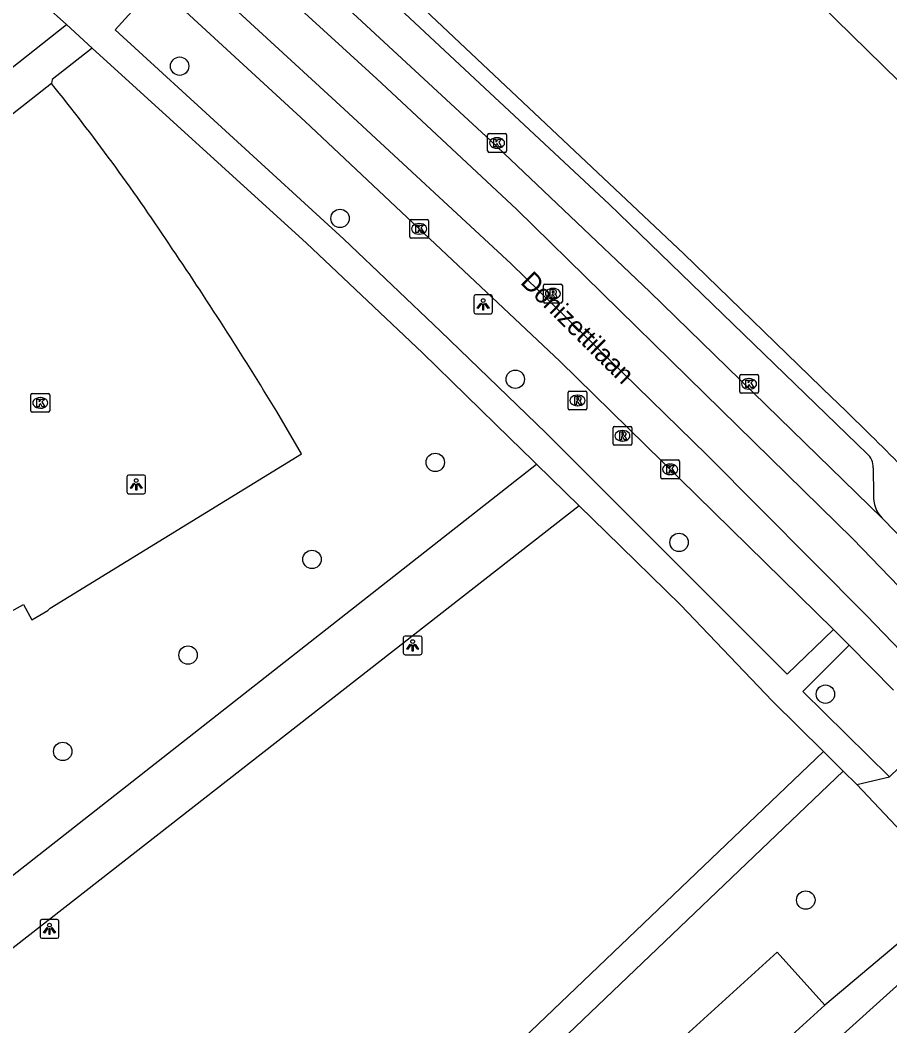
# Model space of a CAD drawing. Extents: x 159040 to 160094, y 381214 to 382518.
# Drawn here: x 159688.1 to 159734.3, y 382014.4 to 382067.9 of the extents above; entities that cross this region are included whole.
import ezdxf

# ---------------------------------------------------------------- set-up
doc = ezdxf.new("R2010")
doc.units = 0
for name, color, linetype in [('IMGEO_Boom', 7, 'Continuous'), ('IMGEO_Groenvoorziening', 7, 'Continuous'), ('IMGEO_Kolk', 7, 'Continuous'), ('IMGEO_Lichtpunt', 7, 'Continuous'), ('IMGEO_Openbare_ruimte_label', 7, 'Continuous'), ('IMGEO_Pand', 7, 'Continuous'), ('IMGEO_Rijbaan_lokaal_gesloten', 7, 'Continuous'), ('IMGEO_Rioolput', 7, 'Continuous'), ('IMGEO_Voetpad_gesloten', 7, 'Continuous'), ('IMGEO_Voetpad_halfverhard', 7, 'Continuous'), ('IMGEO_Voetpad_open', 7, 'Continuous')]:
    doc.layers.add(name, color=color, linetype=linetype)

msp = doc.modelspace()

# ---------------------------------------------------------------- linework, layer by layer
at = {"layer": 'IMGEO_Boom'}
for centre in [(159696.573, 382065.428), (159705.102, 382057.333), (159714.415, 382048.779), (159710.16, 382044.358), (159723.126, 382040.105), (159703.609, 382039.201), (159697.021, 382034.11), (159730.905, 382032.034), (159690.359, 382028.987), (159729.861, 382021.081)]:
    msp.add_circle(centre, 0.489, dxfattribs=at)
at = {"layer": 'IMGEO_Groenvoorziening'}
for points in [[(159677.524, 382030.838), (159688.264, 382036.808), (159688.708, 382035.978), (159689.558, 382036.487), (159689.685, 382036.6), (159703.045, 382044.821), (159701.732, 382047.071)], [(159721.536, 382009.709), (159720.339, 382011.038), (159728.341, 382018.312), (159730.878, 382015.495)]]:
    msp.add_lwpolyline(points, dxfattribs=at)
for centre, radius, start, end in [((159601.354, 381993.191), 113.586, 33.5662, 38.8954), ((159522.349, 381938.108), 209.883, 31.27584, 34.17124)]:
    msp.add_arc(centre, radius, start, end, dxfattribs=at)
at = {"layer": 'IMGEO_Kolk'}
for p, q in [((159712.947, 382060.919), (159712.947, 382061.771)), ((159713.022, 382061.845), (159713.874, 382061.845)), ((159713.435, 382061.625), (159713.46, 382061.625)), ((159713.948, 382061.771), (159713.948, 382060.919)), ((159713.458, 382061.065), (159713.433, 382061.065)), ((159713.874, 382060.845), (159713.022, 382060.845)), ((159708.806, 382056.353), (159708.806, 382057.205)), ((159708.881, 382057.279), (159709.733, 382057.279)), ((159709.294, 382057.059), (159709.319, 382057.059)), ((159709.807, 382057.205), (159709.807, 382056.353)), ((159709.733, 382056.279), (159708.881, 382056.279)), ((159709.317, 382056.499), (159709.292, 382056.499)), ((159726.345, 382048.107), (159726.345, 382048.959)), ((159726.42, 382049.033), (159727.272, 382049.033)), ((159726.833, 382048.813), (159726.858, 382048.813)), ((159727.346, 382048.959), (159727.346, 382048.107)), ((159726.856, 382048.253), (159726.831, 382048.253)), ((159688.663, 382047.095), (159688.663, 382047.947)), ((159688.738, 382048.021), (159689.59, 382048.021)), ((159689.151, 382047.801), (159689.176, 382047.801)), ((159689.664, 382047.947), (159689.664, 382047.095)), ((159727.272, 382048.033), (159726.42, 382048.033)), ((159689.174, 382047.241), (159689.149, 382047.241)), ((159689.59, 382047.021), (159688.738, 382047.021)), ((159722.225, 382044.488), (159723.077, 382044.488)), ((159722.15, 382043.562), (159722.15, 382044.414)), ((159722.638, 382044.268), (159722.663, 382044.268)), ((159723.151, 382044.414), (159723.151, 382043.562)), ((159723.077, 382043.488), (159722.225, 382043.488)), ((159722.661, 382043.708), (159722.636, 382043.708))]:
    msp.add_line(p, q, dxfattribs=at)
for points in [[(159712.947, 382060.919), (159712.947, 382061.771)], [(159713.022, 382061.845), (159713.874, 382061.845)], [(159713.948, 382061.771), (159713.948, 382060.919)], [(159713.268, 382061.545), (159713.391, 382061.545), (159713.391, 382061.394), (159713.521, 382061.545), (159713.685, 382061.545), (159713.539, 382061.394), (159713.692, 382061.145), (159713.54, 382061.145), (159713.455, 382061.309), (159713.391, 382061.242), (159713.391, 382061.145), (159713.268, 382061.145), (159713.268, 382061.545)], [(159713.874, 382060.845), (159713.022, 382060.845)], [(159708.806, 382056.353), (159708.806, 382057.205)], [(159708.881, 382057.279), (159709.733, 382057.279)], [(159709.127, 382056.979), (159709.25, 382056.979), (159709.25, 382056.828), (159709.38, 382056.979), (159709.544, 382056.979), (159709.398, 382056.828), (159709.551, 382056.579), (159709.399, 382056.579), (159709.314, 382056.743), (159709.25, 382056.676), (159709.25, 382056.579), (159709.127, 382056.579), (159709.127, 382056.979)], [(159709.807, 382057.205), (159709.807, 382056.353)], [(159709.733, 382056.279), (159708.881, 382056.279)], [(159726.345, 382048.107), (159726.345, 382048.959)], [(159726.42, 382049.033), (159727.272, 382049.033)], [(159726.666, 382048.733), (159726.789, 382048.733), (159726.789, 382048.582), (159726.919, 382048.733), (159727.083, 382048.733), (159726.937, 382048.582), (159727.09, 382048.333), (159726.938, 382048.333), (159726.853, 382048.497), (159726.789, 382048.43), (159726.789, 382048.333), (159726.666, 382048.333), (159726.666, 382048.733)], [(159727.346, 382048.959), (159727.346, 382048.107)], [(159688.663, 382047.095), (159688.663, 382047.947)], [(159688.738, 382048.021), (159689.59, 382048.021)], [(159688.984, 382047.721), (159689.107, 382047.721), (159689.107, 382047.57), (159689.237, 382047.721), (159689.401, 382047.721), (159689.255, 382047.57), (159689.408, 382047.321), (159689.256, 382047.321), (159689.171, 382047.485), (159689.107, 382047.418), (159689.107, 382047.321), (159688.984, 382047.321), (159688.984, 382047.721)], [(159689.664, 382047.947), (159689.664, 382047.095)], [(159727.272, 382048.033), (159726.42, 382048.033)], [(159689.59, 382047.021), (159688.738, 382047.021)], [(159722.225, 382044.488), (159723.077, 382044.488)], [(159722.15, 382043.562), (159722.15, 382044.414)], [(159722.471, 382044.188), (159722.594, 382044.188), (159722.594, 382044.037), (159722.724, 382044.188), (159722.888, 382044.188), (159722.742, 382044.037), (159722.895, 382043.788), (159722.743, 382043.788), (159722.658, 382043.952), (159722.594, 382043.885), (159722.594, 382043.788), (159722.471, 382043.788), (159722.471, 382044.188)], [(159723.151, 382044.414), (159723.151, 382043.562)], [(159723.077, 382043.488), (159722.225, 382043.488)]]:
    msp.add_lwpolyline(points, dxfattribs=at)
for centre, start, end in [((159713.024, 382061.769), 91.552, 178.448), ((159713.024, 382061.769), 91.552, 178.448), ((159713.872, 382061.769), 1.552, 88.448), ((159713.872, 382061.769), 1.552, 88.448), ((159713.024, 382060.921), 181.552, 268.448), ((159713.024, 382060.921), 181.552, 268.448), ((159713.872, 382060.921), 271.552, 358.448), ((159713.872, 382060.921), 271.552, 358.448), ((159708.883, 382057.203), 91.552, 178.448), ((159708.883, 382057.203), 91.552, 178.448), ((159709.731, 382057.203), 1.552, 88.448), ((159709.731, 382057.203), 1.552, 88.448), ((159708.883, 382056.355), 181.552, 268.448), ((159708.883, 382056.355), 181.552, 268.448), ((159709.731, 382056.355), 271.552, 358.448), ((159709.731, 382056.355), 271.552, 358.448), ((159726.422, 382048.957), 91.552, 178.448), ((159726.422, 382048.957), 91.552, 178.448), ((159727.27, 382048.957), 1.552, 88.448), ((159727.27, 382048.957), 1.552, 88.448), ((159688.74, 382047.945), 91.552, 178.448), ((159688.74, 382047.945), 91.552, 178.448), ((159689.588, 382047.945), 1.552, 88.448), ((159689.588, 382047.945), 1.552, 88.448), ((159726.422, 382048.109), 181.552, 268.448), ((159726.422, 382048.109), 181.552, 268.448), ((159727.27, 382048.109), 271.552, 358.448), ((159727.27, 382048.109), 271.552, 358.448), ((159688.74, 382047.097), 181.552, 268.448), ((159688.74, 382047.097), 181.552, 268.448), ((159689.588, 382047.097), 271.552, 358.448), ((159689.588, 382047.097), 271.552, 358.448), ((159722.227, 382044.412), 91.552, 178.448), ((159722.227, 382044.412), 91.552, 178.448), ((159723.075, 382044.412), 1.552, 88.448), ((159723.075, 382044.412), 1.552, 88.448), ((159722.227, 382043.564), 181.552, 268.448), ((159722.227, 382043.564), 181.552, 268.448), ((159723.075, 382043.564), 271.552, 358.448), ((159723.075, 382043.564), 271.552, 358.448)]:
    msp.add_arc(centre, 0.0765, start, end, dxfattribs=at)
for centre, major_axis, ratio, start_param, end_param in [((159713.434, 382061.345), (-0.387, 0.002), 0.722429, 4.712389, 7.853982), ((159713.459, 382061.345), (-0.39, 0.002), 0.717154, 1.570796, 4.712389), ((159709.293, 382056.779), (-0.387, 0.002), 0.722429, 4.712389, 7.853982), ((159709.318, 382056.779), (-0.39, 0.002), 0.717154, 1.570796, 4.712389), ((159726.832, 382048.533), (-0.387, 0.002), 0.722429, 4.712389, 7.853982), ((159726.857, 382048.533), (-0.39, 0.002), 0.717154, 1.570796, 4.712389), ((159689.15, 382047.521), (-0.387, 0.002), 0.722429, 4.712389, 7.853982), ((159689.175, 382047.521), (-0.39, 0.002), 0.717154, 1.570796, 4.712389), ((159722.637, 382043.988), (-0.387, 0.002), 0.722429, 4.712389, 7.853982), ((159722.662, 382043.988), (-0.39, 0.002), 0.717154, 1.570796, 4.712389)]:
    msp.add_ellipse(centre, major_axis=major_axis, ratio=ratio, start_param=start_param, end_param=end_param, dxfattribs=at)
at = {"layer": 'IMGEO_Lichtpunt'}
for p, q in [((159712.209, 382053.166), (159712.209, 382052.359)), ((159712.209, 382053.166), (159712.209, 382052.359)), ((159713.111, 382053.261), (159712.303, 382053.261)), ((159713.111, 382053.261), (159712.303, 382053.261)), ((159713.205, 382052.359), (159713.205, 382053.166)), ((159713.205, 382052.359), (159713.205, 382053.166)), ((159712.303, 382052.265), (159713.111, 382052.265)), ((159712.303, 382052.265), (159713.111, 382052.265)), ((159693.768, 382043.593), (159693.768, 382042.786)), ((159693.768, 382043.593), (159693.768, 382042.786)), ((159694.67, 382043.688), (159693.862, 382043.688)), ((159694.67, 382043.688), (159693.862, 382043.688)), ((159694.764, 382042.786), (159694.764, 382043.593)), ((159694.764, 382042.786), (159694.764, 382043.593)), ((159693.862, 382042.692), (159694.67, 382042.692)), ((159693.862, 382042.692), (159694.67, 382042.692)), ((159708.462, 382035.031), (159708.462, 382034.224)), ((159708.462, 382035.031), (159708.462, 382034.224)), ((159709.364, 382035.126), (159708.556, 382035.126)), ((159709.364, 382035.126), (159708.556, 382035.126)), ((159709.458, 382034.224), (159709.458, 382035.031)), ((159709.458, 382034.224), (159709.458, 382035.031)), ((159708.556, 382034.13), (159709.364, 382034.13)), ((159708.556, 382034.13), (159709.364, 382034.13)), ((159689.156, 382019.954), (159689.156, 382019.147)), ((159689.156, 382019.954), (159689.156, 382019.147)), ((159690.058, 382020.049), (159689.25, 382020.049)), ((159690.058, 382020.049), (159689.25, 382020.049)), ((159690.152, 382019.147), (159690.152, 382019.954)), ((159690.152, 382019.147), (159690.152, 382019.954)), ((159689.25, 382019.053), (159690.058, 382019.053)), ((159689.25, 382019.053), (159690.058, 382019.053))]:
    msp.add_line(p, q, dxfattribs=at)
for points in [[(159712.583, 382052.83), (159712.622, 382052.802), (159712.434, 382052.54), (159712.396, 382052.567), (159712.583, 382052.83)], [(159712.685, 382052.782), (159712.732, 382052.782), (159712.732, 382052.46), (159712.685, 382052.46), (159712.685, 382052.782)], [(159712.795, 382052.802), (159712.833, 382052.829), (159713.02, 382052.567), (159712.981, 382052.539), (159712.795, 382052.802)], [(159694.142, 382043.257), (159694.181, 382043.229), (159693.993, 382042.967), (159693.955, 382042.994), (159694.142, 382043.257)], [(159694.244, 382043.209), (159694.291, 382043.209), (159694.291, 382042.887), (159694.244, 382042.887), (159694.244, 382043.209)], [(159694.354, 382043.229), (159694.392, 382043.256), (159694.579, 382042.994), (159694.54, 382042.966), (159694.354, 382043.229)], [(159708.836, 382034.695), (159708.875, 382034.667), (159708.687, 382034.405), (159708.649, 382034.432), (159708.836, 382034.695)], [(159708.938, 382034.647), (159708.985, 382034.647), (159708.985, 382034.325), (159708.938, 382034.325), (159708.938, 382034.647)], [(159709.048, 382034.667), (159709.086, 382034.694), (159709.273, 382034.432), (159709.234, 382034.404), (159709.048, 382034.667)], [(159689.53, 382019.618), (159689.569, 382019.59), (159689.381, 382019.328), (159689.343, 382019.355), (159689.53, 382019.618)], [(159689.632, 382019.57), (159689.679, 382019.57), (159689.679, 382019.248), (159689.632, 382019.248), (159689.632, 382019.57)], [(159689.742, 382019.59), (159689.78, 382019.617), (159689.967, 382019.355), (159689.928, 382019.327), (159689.742, 382019.59)]]:
    msp.add_lwpolyline(points, dxfattribs=at)
for centre in [(159712.708, 382052.964), (159694.267, 382043.391), (159708.961, 382034.829), (159689.655, 382019.752)]:
    msp.add_circle(centre, 0.0994, dxfattribs=at)
for centre, start, end in [((159712.303, 382053.166), 90, 180), ((159712.303, 382053.166), 90, 180), ((159713.111, 382053.166), 0, 90), ((159713.111, 382053.166), 0, 90), ((159712.303, 382052.359), 180, 270), ((159712.303, 382052.359), 180, 270), ((159713.111, 382052.359), 270, 0), ((159713.111, 382052.359), 270, 360), ((159693.862, 382043.593), 90, 180), ((159693.862, 382043.593), 90, 180), ((159694.67, 382043.593), 0, 90), ((159694.67, 382043.593), 0, 90), ((159693.862, 382042.786), 180, 270), ((159693.862, 382042.786), 180, 270), ((159694.67, 382042.786), 270, 0), ((159694.67, 382042.786), 270, 360), ((159708.556, 382035.031), 90, 180), ((159708.556, 382035.031), 90, 180), ((159709.364, 382035.031), 0, 90), ((159709.364, 382035.031), 0, 90), ((159708.556, 382034.224), 180, 270), ((159708.556, 382034.224), 180, 270), ((159709.364, 382034.224), 270, 0), ((159709.364, 382034.224), 270, 360), ((159689.25, 382019.954), 90, 180), ((159689.25, 382019.954), 90, 180), ((159690.058, 382019.954), 0, 90), ((159690.058, 382019.954), 0, 90), ((159689.25, 382019.147), 180, 270), ((159689.25, 382019.147), 180, 270), ((159690.058, 382019.147), 270, 0), ((159690.058, 382019.147), 270, 360)]:
    msp.add_arc(centre, 0.0946, start, end, dxfattribs=at)
at = {"layer": 'IMGEO_Pand'}
msp.add_lwpolyline([(159724.047, 382006.921), (159727.718, 382010.227), (159736.302, 382017.956), (159740.5, 382013.3)], dxfattribs=at)
at = {"layer": 'IMGEO_Rijbaan_lokaal_gesloten'}
for points in [[(159668.513, 382096.743), (159670.793, 382095.488), (159674.201, 382093.254), (159677.665, 382090.907), (159682.638, 382086.828), (159688.839, 382081.409), (159694.874, 382075.934), (159697.946, 382073.084), (159707.053, 382064.76), (159714.484, 382057.832), (159723.591, 382048.892), (159732.363, 382040.288), (159741.692, 382030.623)], [(159740.021, 382029.017), (159733.089, 382036.21), (159724.597, 382044.758), (159714.205, 382054.926), (159705.321, 382063.139), (159696.214, 382071.52), (159686.884, 382079.956), (159679.286, 382086.493), (159672.805, 382091.298), (159667.382, 382094.451)], [(159733.926, 382041.386), (159721.566, 382053.429), (159713.094, 382061.47), (159698.479, 382075.015)], [(159695.343, 382069.771), (159703.251, 382062.478), (159716.78, 382049.747), (159731.329, 382035.475)], [(159743.032, 382031.912), (159741.582, 382033.389), (159740.421, 382034.719), (159733.926, 382041.386)], [(159732.162, 382034.636), (159731.329, 382035.475)], [(159732.162, 382034.636), (159734.525, 382032.253)]]:
    msp.add_lwpolyline(points, dxfattribs=at)
at = {"layer": 'IMGEO_Rioolput'}
for p, q in [((159715.917, 382052.906), (159715.917, 382053.758)), ((159715.992, 382053.832), (159716.844, 382053.832)), ((159716.405, 382053.612), (159716.43, 382053.612)), ((159716.918, 382053.758), (159716.918, 382052.906)), ((159716.428, 382053.052), (159716.403, 382053.052)), ((159716.844, 382052.832), (159715.992, 382052.832)), ((159717.225, 382047.227), (159717.225, 382048.079)), ((159717.3, 382048.153), (159718.152, 382048.153)), ((159717.713, 382047.933), (159717.738, 382047.933)), ((159718.226, 382048.079), (159718.226, 382047.227)), ((159718.152, 382047.153), (159717.3, 382047.153)), ((159717.736, 382047.373), (159717.711, 382047.373)), ((159719.612, 382045.348), (159719.612, 382046.2)), ((159719.687, 382046.274), (159720.539, 382046.274)), ((159720.613, 382046.2), (159720.613, 382045.348)), ((159720.1, 382046.054), (159720.125, 382046.054)), ((159720.539, 382045.274), (159719.687, 382045.274)), ((159720.123, 382045.494), (159720.098, 382045.494))]:
    msp.add_line(p, q, dxfattribs=at)
for points in [[(159715.917, 382052.906), (159715.917, 382053.758)], [(159715.992, 382053.832), (159716.844, 382053.832)], [(159716.918, 382053.758), (159716.918, 382052.906)], [(159716.506, 382053.53), (159716.254, 382053.532), (159716.254, 382053.132)], [(159716.254, 382053.132), (159716.378, 382053.132), (159716.378, 382053.294), (159716.389, 382053.294)], [(159716.432, 382053.451), (159716.378, 382053.451), (159716.378, 382053.37)], [(159716.378, 382053.37), (159716.43, 382053.37)], [(159716.436, 382053.265), (159716.507, 382053.132), (159716.647, 382053.132), (159716.582, 382053.258)], [(159716.844, 382052.832), (159715.992, 382052.832)], [(159717.225, 382047.227), (159717.225, 382048.079)], [(159717.3, 382048.153), (159718.152, 382048.153)], [(159717.814, 382047.851), (159717.562, 382047.853), (159717.562, 382047.453)], [(159717.74, 382047.772), (159717.686, 382047.772), (159717.686, 382047.691)], [(159717.686, 382047.691), (159717.738, 382047.691)], [(159718.226, 382048.079), (159718.226, 382047.227)], [(159718.152, 382047.153), (159717.3, 382047.153)], [(159717.562, 382047.453), (159717.686, 382047.453), (159717.686, 382047.615), (159717.697, 382047.615)], [(159717.744, 382047.586), (159717.815, 382047.453), (159717.955, 382047.453), (159717.89, 382047.579)], [(159719.612, 382045.348), (159719.612, 382046.2)], [(159719.687, 382046.274), (159720.539, 382046.274)], [(159720.613, 382046.2), (159720.613, 382045.348)], [(159720.201, 382045.972), (159719.949, 382045.974), (159719.949, 382045.574)], [(159719.949, 382045.574), (159720.073, 382045.574), (159720.073, 382045.736), (159720.084, 382045.736)], [(159720.127, 382045.893), (159720.073, 382045.893), (159720.073, 382045.812)], [(159720.073, 382045.812), (159720.125, 382045.812)], [(159720.131, 382045.707), (159720.202, 382045.574), (159720.342, 382045.574), (159720.277, 382045.7)], [(159720.539, 382045.274), (159719.687, 382045.274)]]:
    msp.add_lwpolyline(points, dxfattribs=at)
for centre, radius, start, end in [((159715.994, 382053.756), 0.0765, 91.552, 178.448), ((159715.994, 382053.756), 0.0765, 91.552, 178.448), ((159716.842, 382053.756), 0.0765, 1.552, 88.448), ((159716.842, 382053.756), 0.0765, 1.552, 88.448), ((159716.388, 382053.241), 0.0533, 26.0293, 88.6989), ((159716.414, 382053.559), 0.19, 274.7715, 282.9687), ((159716.438, 382053.355), 0.0964, 77.0061, 93.1865), ((159716.452, 382053.412), 0.0378, 276.6634, 79.6772), ((159716.505, 382053.42), 0.109, 350.3612, 89.416), ((159716.503, 382053.42), 0.112, 277.5842, 350.9817), ((159716.487, 382053.205), 0.108, 29.5134, 73.7905), ((159715.994, 382052.908), 0.0765, 181.552, 268.448), ((159715.994, 382052.908), 0.0765, 181.552, 268.448), ((159716.842, 382052.908), 0.0765, 271.552, 358.448), ((159716.842, 382052.908), 0.0765, 271.552, 358.448), ((159717.302, 382048.077), 0.0765, 91.552, 178.448), ((159717.302, 382048.077), 0.0765, 91.552, 178.448), ((159717.722, 382047.88), 0.19, 274.7715, 282.9687), ((159717.746, 382047.676), 0.0964, 77.0061, 93.1865), ((159717.76, 382047.733), 0.0378, 276.6634, 79.6772), ((159717.813, 382047.741), 0.109, 350.3612, 89.416), ((159717.811, 382047.741), 0.112, 277.5842, 350.9817), ((159718.15, 382048.077), 0.0765, 1.552, 88.448), ((159718.15, 382048.077), 0.0765, 1.552, 88.448), ((159717.302, 382047.229), 0.0765, 181.552, 268.448), ((159717.302, 382047.229), 0.0765, 181.552, 268.448), ((159717.696, 382047.562), 0.0533, 26.0293, 88.6989), ((159717.795, 382047.526), 0.108, 29.5134, 73.7905), ((159718.15, 382047.229), 0.0765, 271.552, 358.448), ((159718.15, 382047.229), 0.0765, 271.552, 358.448), ((159719.689, 382046.198), 0.0765, 91.552, 178.448), ((159719.689, 382046.198), 0.0765, 91.552, 178.448), ((159720.537, 382046.198), 0.0765, 1.552, 88.448), ((159720.537, 382046.198), 0.0765, 1.552, 88.448), ((159720.083, 382045.683), 0.0533, 26.0293, 88.6989), ((159720.109, 382046.001), 0.19, 274.7715, 282.9687), ((159720.133, 382045.797), 0.0964, 77.0061, 93.1865), ((159720.147, 382045.854), 0.0378, 276.6634, 79.6772), ((159720.2, 382045.862), 0.109, 350.3612, 89.416), ((159720.198, 382045.862), 0.112, 277.5842, 350.9817), ((159720.182, 382045.647), 0.108, 29.5134, 73.7905), ((159719.689, 382045.35), 0.0765, 181.552, 268.448), ((159719.689, 382045.35), 0.0765, 181.552, 268.448), ((159720.537, 382045.35), 0.0765, 271.552, 358.448), ((159720.537, 382045.35), 0.0765, 271.552, 358.448)]:
    msp.add_arc(centre, radius, start, end, dxfattribs=at)
for centre, major_axis, ratio, start_param, end_param in [((159716.404, 382053.332), (-0.387, 0.002), 0.722429, 4.712389, 7.853982), ((159716.429, 382053.332), (-0.39, 0.002), 0.717154, 1.570796, 4.712389), ((159717.712, 382047.653), (-0.387, 0.002), 0.722429, 4.712389, 7.853982), ((159717.737, 382047.653), (-0.39, 0.002), 0.717154, 1.570796, 4.712389), ((159720.099, 382045.774), (-0.387, 0.002), 0.722429, 4.712389, 7.853982), ((159720.124, 382045.774), (-0.39, 0.002), 0.717154, 1.570796, 4.712389)]:
    msp.add_ellipse(centre, major_axis=major_axis, ratio=ratio, start_param=start_param, end_param=end_param, dxfattribs=at)
at = {"layer": 'IMGEO_Voetpad_gesloten'}
for points in [[(159712.595, 382086.474), (159722.22, 382076.964), (159747.387, 382052.306)], [(159683.889, 382019.768), (159685.528, 382020.709), (159715.546, 382044.267)], [(159715.546, 382044.267), (159717.814, 382042.05)], [(159717.814, 382042.05), (159680.428, 382012.849), (159679.319, 382011.608)]]:
    msp.add_lwpolyline(points, dxfattribs=at)
at = {"layer": 'IMGEO_Voetpad_halfverhard'}
for points in [[(159693.409, 381993.239), (159700.483, 382000), (159730.805, 382028.978)], [(159731.849, 382027.946), (159702.609, 382000), (159694.392, 381992.147)]]:
    msp.add_lwpolyline(points, dxfattribs=at)
at = {"layer": 'IMGEO_Voetpad_open'}
for points in [[(159699.97, 382077.294), (159701.296, 382076.104), (159701.421, 382075.979), (159706.111, 382071.671), (159708.707, 382069.287), (159723.379, 382055.443), (159731.285, 382047.781)], [(159701.92, 382074.442), (159719.405, 382058.098), (159733.123, 382044.822)], [(159688.261, 382069.726), (159690.554, 382067.639)], [(159731.329, 382035.475), (159728.868, 382033.091), (159716.04, 382045.936), (159710.446, 382051.338), (159705.301, 382056.221), (159693.152, 382067.367), (159694.568, 382068.921), (159695.343, 382069.771)], [(159689.757, 382064.512), (159685.845, 382061.447), (159684.587, 382062.934), (159690.554, 382067.639)], [(159690.554, 382067.639), (159691.923, 382066.392)], [(159691.923, 382066.392), (159689.794, 382064.716), (159689.757, 382064.512)], [(159691.923, 382066.392), (159703.319, 382056.019), (159709.488, 382050.186), (159714.134, 382045.646), (159715.344, 382044.464), (159715.546, 382044.267)], [(159733.444, 382044.07), (159733.451, 382042.632)], [(159717.814, 382042.05), (159719.246, 382040.651), (159723.207, 382036.781), (159728.089, 382031.662), (159730.805, 382028.978)], [(159734.302, 382027.645), (159729.701, 382032.184), (159732.162, 382034.636)], [(159730.805, 382028.978), (159731.849, 382027.946)], [(159735.318, 382028.618), (159734.302, 382027.645)], [(159731.849, 382027.946), (159732.567, 382027.236)], [(159732.567, 382027.236), (159734.302, 382027.645)], [(159732.567, 382027.236), (159737.905, 382021.583), (159735.556, 382019.435), (159730.878, 382015.495)], [(159730.878, 382015.495), (159722.876, 382008.222)]]:
    msp.add_lwpolyline(points, dxfattribs=at)
for centre, radius, start, end in [((159564.998, 381875.487), 239.45, 43.83256, 46.01651), ((159732.501, 382044.112), 0.944, 357.4414, 48.7902), ((159735.109, 382042.551), 1.66, 177.1917, 224.544)]:
    msp.add_arc(centre, radius, start, end, dxfattribs=at)

# ---------------------------------------------------------------- texts
at = {"layer": 'IMGEO_Openbare_ruimte_label'}
msp.add_text('Donizettilaan', height=1, rotation=315.2431, dxfattribs=at).set_placement((159714.641, 382053.894))

doc.saveas('drawing.dxf')
